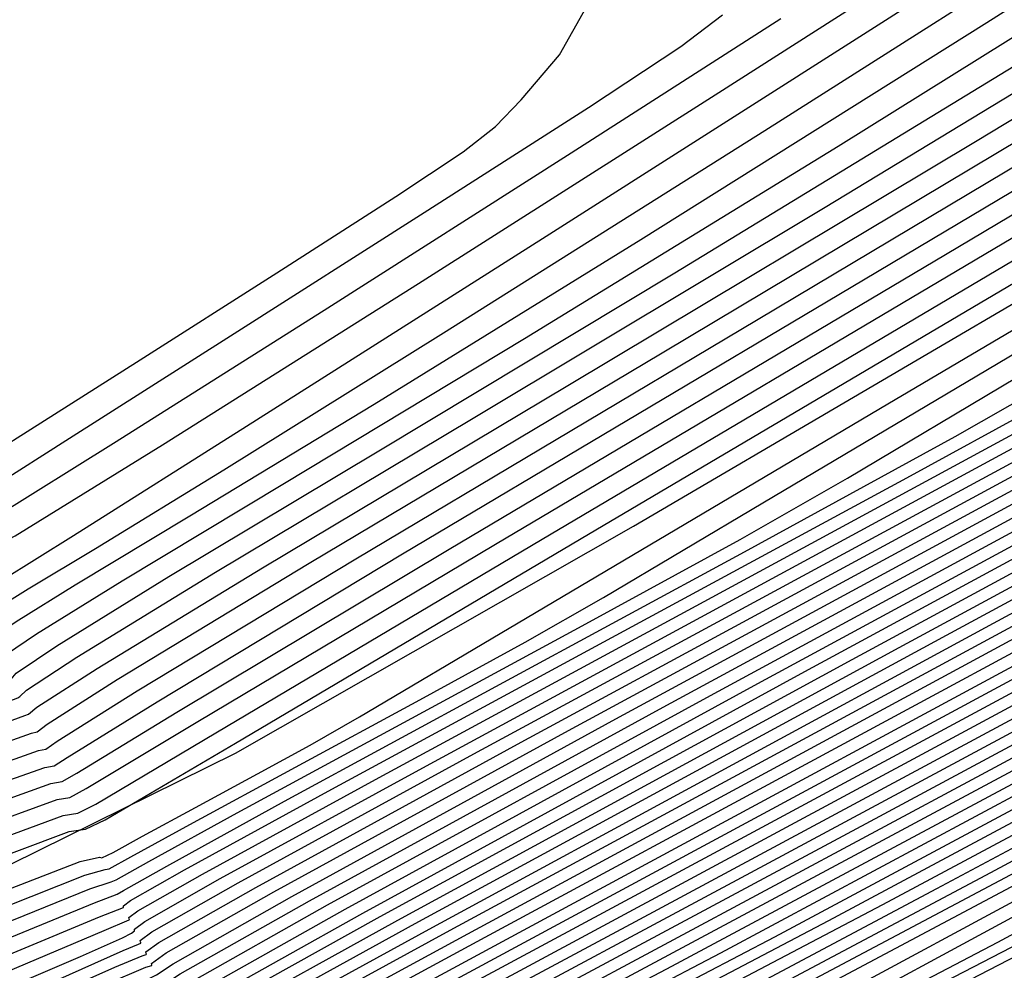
# Model space of a CAD drawing. Extents: x 3249832 to 3255657, y 13789405 to 13793316.
# Tile 374 of 656: x 3254713.89 to 3254715.95, y 13790589.91 to 13790591.9. Entities that reach past the tile are written whole.
import ezdxf

# ---------------------------------------------------------------- set-up
doc = ezdxf.new("R2010")
doc.units = 0
doc.header["$LTSCALE"] = 100
doc.header["$MEASUREMENT"] = 0
doc.linetypes.add('DASHED', pattern=[0.75, 0.5, -0.25])
for name, color, linetype in [('GRATIO_CON', 10, 'CONTINUOUS'), ('GRATIO_ICON', 7, 'CONTINUOUS'), ('PLAN', 7, 'CONTINUOUS'), ('TARGETS_EAST', 7, 'CONTINUOUS')]:
    doc.layers.add(name, color=color, linetype=linetype)

# ---------------------------------------------------------------- blocks, each defined once
blk = doc.blocks.new('Gratio_032316_contours')
at = {"layer": 'GRATIO_CON', "color": 1, "linetype": 'Continuous', "flags": 128}
for points in [[(3254701.3941, 13790583.2696), (3254705.133, 13790584.9586), (3254708.4739, 13790586.4686), (3254711.1755, 13790587.6896), (3254713.0762, 13790588.5478), (3254714.0948, 13790589.0061), (3254714.4714, 13790589.1739), (3254714.5266, 13790589.1973), (3254714.5468, 13790589.2076), (3254714.6814, 13790589.278), (3254715.0458, 13790589.4671), (3254715.6975, 13790589.8042), (3254716.4637, 13790590.201), (3254717.1138, 13790590.5398), (3254717.4752, 13790590.7325), (3254717.6058, 13790590.8078), (3254717.6215, 13790590.8238), (3254717.6802, 13790590.862), (3254718.1082, 13790591.0968), (3254719.2737, 13790591.726), (3254721.4263, 13790592.8839), (3254724.341, 13790594.4506), (3254727.6739, 13790596.2429)], [(3254701.9819, 13790583.5606), (3254705.6642, 13790585.224), (3254708.8767, 13790586.676), (3254711.4174, 13790587.8241), (3254713.1782, 13790588.6188), (3254714.1184, 13790589.0412), (3254714.4664, 13790589.1955), (3254714.5178, 13790589.2164), (3254714.5338, 13790589.224), (3254714.6383, 13790589.2785), (3254714.9206, 13790589.425), (3254715.4255, 13790589.6862), (3254716.0189, 13790589.994), (3254716.5222, 13790590.2577), (3254716.8632, 13790590.4421), (3254717.3969, 13790590.7351), (3254718.5849, 13790591.38), (3254720.754, 13790592.549), (3254723.692, 13790594.1291), (3254727.0521, 13790595.9361), (3254730.4743, 13790597.7793)], [(3254703.1573, 13790584.1426), (3254706.7266, 13790585.7549), (3254709.6823, 13790587.0907), (3254711.9011, 13790588.0931), (3254713.3821, 13790588.7607), (3254714.1657, 13790589.1113), (3254714.4565, 13790589.2385), (3254714.5002, 13790589.2548), (3254714.5079, 13790589.257), (3254714.552, 13790589.2794), (3254714.6702, 13790589.3407), (3254714.8816, 13790589.45), (3254715.13, 13790589.5789), (3254715.3407, 13790589.6893), (3254715.5204, 13790589.7863), (3254716.0028, 13790590.048), (3254717.2029, 13790590.6954), (3254719.4081, 13790591.8815), (3254722.394, 13790593.4864), (3254725.8084, 13790595.3225), (3254729.286, 13790597.1955)], [(3254692.4447, 13790579.4765), (3254693.9195, 13790580.094), (3254694.8219, 13790580.4629), (3254695.7079, 13790580.8348), (3254697.3278, 13790581.5479), (3254700.1787, 13790582.826), (3254703.745, 13790584.4337), (3254707.2578, 13790586.0204), (3254710.0852, 13790587.2981), (3254712.143, 13790588.2276), (3254713.4841, 13790588.8317), (3254714.1913, 13790589.1474), (3254714.4667, 13790589.2679), (3254714.5427, 13790589.3004), (3254714.6089, 13790589.3323), (3254714.6855, 13790589.3712), (3254714.7499, 13790589.4049), (3254714.849, 13790589.4584), (3254715.3057, 13790589.7045), (3254716.5119, 13790590.3531), (3254718.7351, 13790591.5477), (3254721.7449, 13790593.1651), (3254725.1866, 13790595.0157), (3254728.6918, 13790596.9035)], [(3254691.1409, 13790578.9669), (3254692.98, 13790579.7421), (3254694.4663, 13790580.3647), (3254695.3756, 13790580.7371), (3254696.2682, 13790581.1125), (3254697.9006, 13790581.8318), (3254700.7694, 13790583.1183), (3254704.3327, 13790584.7247), (3254707.789, 13790586.2859), (3254710.488, 13790587.5055), (3254712.3848, 13790588.3621), (3254713.5859, 13790588.9028), (3254714.274, 13790589.215), (3254714.9379, 13790589.5467), (3254716.1424, 13790590.1862), (3254718.3035, 13790591.3443), (3254721.242, 13790592.9223), (3254724.6294, 13790594.7436), (3254728.1169, 13790596.6219)], [(3254691.6619, 13790579.2263), (3254693.5153, 13790580.0077), (3254695.013, 13790580.6355), (3254695.9292, 13790581.0113), (3254696.8285, 13790581.3903), (3254698.4734, 13790582.1157), (3254701.3601, 13790583.4106), (3254704.9205, 13790585.0157), (3254708.3202, 13790586.5513), (3254710.8908, 13790587.7129), (3254712.6266, 13790588.4968), (3254713.6875, 13790588.9742), (3254714.2931, 13790589.2489), (3254714.9014, 13790589.5534), (3254716.0298, 13790590.1526), (3254718.063, 13790591.2422), (3254720.854, 13790592.741), (3254724.1231, 13790594.4989), (3254727.5569, 13790596.3484)], [(3254690.8905, 13790578.9855), (3254692.7039, 13790579.7452), (3254694.5859, 13790580.5388), (3254696.1065, 13790581.177), (3254697.0364, 13790581.5597), (3254697.9491, 13790581.9458), (3254699.6191, 13790582.6835), (3254702.5415, 13790583.9951), (3254706.0959, 13790585.5977), (3254709.3826, 13790587.0822), (3254711.6964, 13790588.1277), (3254713.1101, 13790588.766), (3254713.8907, 13790589.1169), (3254714.3312, 13790589.3167), (3254714.8283, 13790589.5669), (3254715.8046, 13790590.0856), (3254717.5818, 13790591.0379), (3254720.078, 13790592.3785), (3254723.1105, 13790594.0093), (3254726.4371, 13790595.8013), (3254729.5778, 13790597.5011)], [(3254691.3976, 13790579.2391), (3254693.2248, 13790580.0046), (3254695.1212, 13790580.8044), (3254696.6533, 13790581.4477), (3254697.6063, 13790581.8413), (3254698.6396, 13790582.2824), (3254700.6311, 13790583.1661), (3254704.1084, 13790584.7287), (3254708.1971, 13790586.5724), (3254711.6727, 13790588.1403), (3254713.6629, 13790589.0401), (3254714.7058, 13790589.5349), (3254715.692, 13790590.0521), (3254717.3412, 13790590.9358), (3254719.69, 13790592.1973), (3254722.6041, 13790593.7646), (3254725.8771, 13790595.5277), (3254729.0129, 13790597.2246)], [(3254691.9048, 13790579.4927), (3254693.7458, 13790580.264), (3254695.6565, 13790581.07), (3254697.2001, 13790581.7185), (3254698.1558, 13790582.1136), (3254699.1668, 13790582.5452), (3254701.0922, 13790583.3994), (3254704.4507, 13790584.9087), (3254708.3999, 13790586.6893), (3254711.7567, 13790588.2038), (3254713.6768, 13790589.0716), (3254714.6686, 13790589.5413), (3254715.5794, 13790590.0186), (3254717.1006, 13790590.8337), (3254719.302, 13790592.016), (3254722.0978, 13790593.5198), (3254725.3172, 13790595.2542), (3254728.4479, 13790596.9482)], [(3254692.4119, 13790579.7463), (3254694.2668, 13790580.5234), (3254696.1918, 13790581.3356), (3254697.7468, 13790581.9892), (3254698.7053, 13790582.3859), (3254699.694, 13790582.8079), (3254701.5532, 13790583.6328), (3254704.7931, 13790585.0887), (3254708.6026, 13790586.8063), (3254711.8408, 13790588.2672), (3254713.6906, 13790589.1031), (3254714.6315, 13790589.5478), (3254715.4668, 13790589.985), (3254716.86, 13790590.7315), (3254718.914, 13790591.8348), (3254721.5915, 13790593.2751), (3254724.7573, 13790594.9806), (3254727.883, 13790596.6718)], [(3254691.9747, 13790579.6588), (3254693.4262, 13790580.2535), (3254695.3087, 13790581.0423), (3254697.2624, 13790581.8668), (3254698.8404, 13790582.5307), (3254699.8043, 13790582.9306), (3254700.7484, 13790583.3335), (3254702.4753, 13790584.0996), (3254705.4777, 13790585.4486), (3254709.008, 13790587.0402), (3254712.0088, 13790588.394), (3254713.7183, 13790589.1662), (3254714.5571, 13790589.5607), (3254715.2416, 13790589.918), (3254716.3788, 13790590.5273), (3254718.1379, 13790591.4723), (3254720.5789, 13790592.7855), (3254723.6374, 13790594.4335), (3254726.7531, 13790596.119), (3254729.2417, 13790597.4788)], [(3254702.9364, 13790584.333), (3254705.8199, 13790585.6287), (3254709.2102, 13790587.1576), (3254712.0914, 13790588.4587), (3254713.7014, 13790589.1857), (3254714.2947, 13790589.4534), (3254714.3796, 13790589.4915), (3254714.3797, 13790589.4914), (3254714.3801, 13790589.4912), (3254714.3811, 13790589.4904), (3254714.4103, 13790589.5037), (3254714.6048, 13790589.6053), (3254715.1291, 13790589.8844), (3254716.1382, 13790590.4251), (3254717.7499, 13790591.291), (3254720.0725, 13790592.5408), (3254723.0775, 13790594.16), (3254726.1882, 13790595.8426), (3254728.6914, 13790597.2097)], [(3254703.3974, 13790584.5664), (3254706.1622, 13790585.8087), (3254709.4129, 13790587.2746), (3254712.1754, 13790588.5219), (3254713.7193, 13790589.2188), (3254714.2884, 13790589.4752), (3254714.3699, 13790589.5115), (3254714.3701, 13790589.5115), (3254714.3705, 13790589.5114), (3254714.3713, 13790589.5109), (3254714.3965, 13790589.5224), (3254714.5643, 13790589.6101), (3254715.0166, 13790589.8508), (3254715.8977, 13790590.323), (3254717.3619, 13790591.1098), (3254719.5662, 13790592.296), (3254722.5175, 13790593.8864), (3254725.6233, 13790595.5662), (3254728.141, 13790596.9406)], [(3254703.8584, 13790584.7998), (3254706.5044, 13790585.9887), (3254709.6155, 13790587.3916), (3254712.2595, 13790588.5852), (3254713.7372, 13790589.2519), (3254714.282, 13790589.497), (3254714.3602, 13790589.5316), (3254714.3605, 13790589.5315), (3254714.3608, 13790589.5316), (3254714.3615, 13790589.5313), (3254714.3827, 13790589.5411), (3254714.5238, 13790589.6148), (3254714.9041, 13790589.8173), (3254715.6571, 13790590.2208), (3254716.9739, 13790590.9285), (3254719.0599, 13790592.0513), (3254721.9576, 13790593.6129), (3254725.0584, 13790595.2898), (3254727.5907, 13790596.6714)], [(3254703.3843, 13790584.6475), (3254704.7805, 13790585.2666), (3254707.189, 13790586.3488), (3254710.0209, 13790587.6257), (3254712.4277, 13790588.7118), (3254713.773, 13790589.3181), (3254714.2693, 13790589.5406), (3254714.3408, 13790589.5717), (3254714.3412, 13790589.5717), (3254714.3415, 13790589.572), (3254714.342, 13790589.5722), (3254714.3552, 13790589.5785), (3254714.4428, 13790589.6244), (3254714.679, 13790589.7501), (3254715.176, 13790590.0165), (3254716.1979, 13790590.566), (3254718.0473, 13790591.5617), (3254720.8377, 13790593.0658), (3254723.9285, 13790594.7369), (3254726.4901, 13790596.1332), (3254727.9069, 13790596.9257)], [(3254703.9115, 13790584.9103), (3254705.2415, 13790585.5), (3254707.5312, 13790586.5288), (3254710.2235, 13790587.7427), (3254712.5117, 13790588.7751), (3254713.791, 13790589.3512), (3254714.2629, 13790589.5624), (3254714.331, 13790589.5918), (3254714.3316, 13790589.5917), (3254714.3319, 13790589.5922), (3254714.3322, 13790589.5926), (3254714.3414, 13790589.5972), (3254714.4023, 13790589.6291), (3254714.5665, 13790589.7165), (3254714.9354, 13790589.9143), (3254715.8099, 13790590.3848), (3254717.5409, 13790591.317), (3254720.2778, 13790592.7922), (3254723.3636, 13790594.4605), (3254725.9398, 13790595.8641), (3254727.3671, 13790596.6612)], [(3254703.6506, 13790584.8368), (3254704.4387, 13790585.173), (3254705.7025, 13790585.7334), (3254707.8735, 13790586.7089), (3254710.4262, 13790587.8597), (3254712.5958, 13790588.8384), (3254713.8089, 13790589.3843), (3254714.2566, 13790589.5842), (3254714.3213, 13790589.6119), (3254714.3219, 13790589.6118), (3254714.3222, 13790589.6124), (3254714.3225, 13790589.613), (3254714.3276, 13790589.6158), (3254714.3618, 13790589.6339), (3254714.454, 13790589.683), (3254714.6948, 13790589.8122), (3254715.4219, 13790590.2035), (3254717.0346, 13790591.0722), (3254719.7179, 13790592.5187), (3254722.7986, 13790594.1841), (3254725.3894, 13790595.5949), (3254726.8274, 13790596.3967), (3254727.3477, 13790596.711)], [(3254703.2145, 13790584.6968), (3254704.2001, 13790585.1092), (3254704.9659, 13790585.4358), (3254706.1635, 13790585.9668), (3254708.2158, 13790586.8889), (3254710.6288, 13790587.9767), (3254712.6799, 13790588.9017), (3254713.8268, 13790589.4174), (3254714.2502, 13790589.6061), (3254714.3116, 13790589.6319), (3254714.3901, 13790589.6738), (3254714.9351, 13790589.968), (3254716.4138, 13790590.7656), (3254719.0593, 13790592.1922), (3254722.1701, 13790593.8737), (3254724.8105, 13790595.3105), (3254726.2791, 13790596.1276), (3254726.8112, 13790596.4469), (3254726.876, 13790596.5145), (3254726.9003, 13790596.5567), (3254727.1414, 13790596.72)], [(3254711.0342, 13790588.2107), (3254712.848, 13790589.0282), (3254713.8626, 13790589.4836), (3254714.2375, 13790589.6496), (3254714.2922, 13790589.6718), (3254714.293, 13790589.6713), (3254714.2932, 13790589.672), (3254714.293, 13790589.6734), (3254714.3639, 13790589.7134), (3254714.8627, 13790589.9839), (3254716.2175, 13790590.7153), (3254718.6422, 13790592.0233), (3254721.4936, 13790593.5648), (3254723.9139, 13790594.8821), (3254725.2601, 13790595.6311), (3254725.7478, 13790595.9238), (3254725.8071, 13790595.9858), (3254725.8329, 13790596.0265), (3254726.0783, 13790596.1906), (3254726.7608, 13790596.6063), (3254728.0035, 13790597.3473)], [(3254711.2368, 13790588.3277), (3254712.9321, 13790589.0915), (3254713.8805, 13790589.5167), (3254714.2311, 13790589.6714), (3254714.2825, 13790589.6917), (3254714.2833, 13790589.691), (3254714.2835, 13790589.6916), (3254714.2832, 13790589.6932), (3254714.3505, 13790589.7321), (3254714.8263, 13790589.9911), (3254716.1192, 13790590.69), (3254718.4336, 13790591.9389), (3254721.1552, 13790593.4105), (3254723.4655, 13790594.6679), (3254724.7505, 13790595.3829), (3254725.216, 13790595.6623), (3254725.2727, 13790595.7215), (3254725.2992, 13790595.7614), (3254725.5467, 13790595.9259), (3254726.2342, 13790596.344), (3254727.4856, 13790597.0898)], [(3254711.4395, 13790588.4447), (3254713.0162, 13790589.1548), (3254713.8984, 13790589.5498), (3254714.2247, 13790589.6931), (3254714.2727, 13790589.7115), (3254714.2736, 13790589.7106), (3254714.2738, 13790589.7113), (3254714.2733, 13790589.7131), (3254714.3371, 13790589.7508), (3254714.7899, 13790589.9983), (3254716.0209, 13790590.6647), (3254718.2249, 13790591.8545), (3254720.8169, 13790593.2562), (3254723.0171, 13790594.4537), (3254724.241, 13790595.1347), (3254724.6843, 13790595.4008), (3254724.7383, 13790595.4571), (3254724.7655, 13790595.4964), (3254725.0151, 13790595.6612), (3254725.7076, 13790596.0816), (3254726.9676, 13790596.8322), (3254728.5365, 13790597.765)], [(3254711.6421, 13790588.5617), (3254713.1003, 13790589.2181), (3254713.9163, 13790589.583), (3254714.2181, 13790589.7156), (3254714.262, 13790589.7338), (3254714.3233, 13790589.7689), (3254714.7534, 13790590.0048), (3254715.9226, 13790590.6389), (3254718.0162, 13790591.77), (3254720.4786, 13790593.1018), (3254722.5688, 13790594.2395), (3254723.7314, 13790594.8864), (3254724.1526, 13790595.1392), (3254724.2039, 13790595.1927), (3254724.2319, 13790595.2313), (3254724.4835, 13790595.3964), (3254725.181, 13790595.8192), (3254726.4497, 13790596.5747), (3254728.0292, 13790597.5137)], [(3254710.6116, 13790588.1491), (3254712.0475, 13790588.7957), (3254713.2684, 13790589.3447), (3254713.952, 13790589.6492), (3254714.2052, 13790589.7594), (3254714.2421, 13790589.7746), (3254714.2965, 13790589.807), (3254714.6806, 13790590.0196), (3254715.7261, 13790590.5884), (3254717.5989, 13790591.6012), (3254719.8019, 13790592.7932), (3254721.6721, 13790593.8111), (3254722.7123, 13790594.39), (3254723.0892, 13790594.6161), (3254723.135, 13790594.664), (3254723.1645, 13790594.7011), (3254723.4204, 13790594.867), (3254724.1278, 13790595.2945), (3254725.4139, 13790596.0596), (3254727.0147, 13790597.011), (3254728.5684, 13790597.9409)], [(3254710.9539, 13790588.3291), (3254712.2501, 13790588.9128), (3254713.3525, 13790589.408), (3254713.9699, 13790589.6823), (3254714.1988, 13790589.7813), (3254714.2321, 13790589.795), (3254714.2831, 13790589.826), (3254714.6442, 13790590.027), (3254715.6278, 13790590.5632), (3254717.3902, 13790591.5169), (3254719.4636, 13790592.6388), (3254721.2237, 13790593.597), (3254722.2028, 13790594.1417), (3254722.5575, 13790594.3546), (3254722.6006, 13790594.3997), (3254722.6308, 13790594.436), (3254722.8888, 13790594.6023), (3254723.6012, 13790595.0322), (3254724.896, 13790595.8021), (3254726.5075, 13790596.7597), (3254728.0715, 13790597.6957)], [(3254711.2961, 13790588.5092), (3254712.4528, 13790589.0298), (3254713.4366, 13790589.4712), (3254713.9878, 13790589.7154), (3254714.1923, 13790589.8032), (3254714.2222, 13790589.8154), (3254714.2697, 13790589.8451), (3254714.6078, 13790590.0344), (3254715.5295, 13790590.5379), (3254717.1816, 13790591.4325), (3254719.1252, 13790592.4845), (3254720.7754, 13790593.3828), (3254721.6932, 13790593.8935), (3254722.0257, 13790594.0931), (3254722.0662, 13790594.1353), (3254722.0971, 13790594.1709), (3254722.3572, 13790594.3376), (3254723.0746, 13790594.7698), (3254724.3781, 13790595.5445), (3254726.0003, 13790596.5084), (3254727.5746, 13790597.4506)], [(3254711.6384, 13790588.6892), (3254712.6554, 13790589.1468), (3254713.5205, 13790589.5348), (3254714.0054, 13790589.749), (3254714.1854, 13790589.826), (3254714.2117, 13790589.8368), (3254714.2558, 13790589.865), (3254714.5711, 13790590.0423), (3254715.4311, 13790590.5129), (3254716.9729, 13790591.3482), (3254718.7869, 13790592.3302), (3254720.327, 13790593.1686), (3254721.1837, 13790593.6453), (3254721.494, 13790593.8315), (3254721.5318, 13790593.871), (3254721.5634, 13790593.9058), (3254721.8256, 13790594.0729), (3254722.548, 13790594.5074), (3254723.8602, 13790595.287), (3254725.493, 13790596.2571), (3254727.0777, 13790597.2054), (3254728.3144, 13790597.9592)], [(3254711.6958, 13790588.7676), (3254712.3229, 13790589.0493), (3254713.0605, 13790589.3812), (3254713.688, 13790589.6626), (3254714.0396, 13790589.818), (3254714.1701, 13790589.874), (3254714.189, 13790589.8825), (3254714.2266, 13790589.9073), (3254714.4967, 13790590.0599), (3254715.2338, 13790590.4636), (3254716.5553, 13790591.1798), (3254718.1102, 13790592.0216), (3254719.4303, 13790592.7402), (3254720.1646, 13790593.1488), (3254720.4306, 13790593.3085), (3254720.463, 13790593.3423), (3254720.496, 13790593.3757), (3254720.7625, 13790593.5434), (3254721.4948, 13790593.9827), (3254722.8243, 13790594.7719), (3254724.4785, 13790595.7544), (3254726.0838, 13790596.715), (3254727.3367, 13790597.4786)], [(3254711.8193, 13790588.8521), (3254712.1568, 13790589.001), (3254712.6652, 13790589.2294), (3254713.2631, 13790589.4984), (3254713.7717, 13790589.7265), (3254714.0568, 13790589.8525), (3254714.1625, 13790589.8981), (3254714.1776, 13790589.9054), (3254714.212, 13790589.9285), (3254714.4595, 13790590.0687), (3254715.1352, 13790590.439), (3254716.3465, 13790591.0956), (3254717.7718, 13790591.8673), (3254718.9819, 13790592.526), (3254719.655, 13790592.9006), (3254719.8989, 13790593.0469), (3254719.9286, 13790593.0779), (3254719.9623, 13790593.1106), (3254720.2309, 13790593.2787), (3254720.9682, 13790593.7204), (3254722.3064, 13790594.5144)], [(3254710.8692, 13790588.4873), (3254711.8929, 13790588.9217), (3254712.3465, 13790589.1149), (3254712.6178, 13790589.2344), (3254713.0074, 13790589.4094), (3254713.4656, 13790589.6156), (3254713.8554, 13790589.7904), (3254714.0739, 13790589.8869), (3254714.1552, 13790589.9211), (3254714.1677, 13790589.925), (3254714.1681, 13790589.9249), (3254714.1679, 13790589.9263), (3254714.1668, 13790589.9293), (3254714.1974, 13790589.9514), (3254714.4222, 13790590.0788), (3254715.0365, 13790590.415), (3254716.1378, 13790591.0116), (3254717.4335, 13790591.713), (3254718.5336, 13790592.3118)], [(3254711.416, 13790588.758), (3254712.4424, 13790589.194), (3254712.8737, 13790589.3777), (3254713.0789, 13790589.4678), (3254713.3497, 13790589.5895), (3254713.6682, 13790589.7328), (3254713.9391, 13790589.8543), (3254714.091, 13790589.9214), (3254714.1475, 13790589.9453), (3254714.1562, 13790589.9482), (3254714.1564, 13790589.9485), (3254714.1561, 13790589.9502), (3254714.1552, 13790589.9532), (3254714.1827, 13790589.9732), (3254714.385, 13790590.0879), (3254714.9378, 13790590.3905), (3254715.929, 13790590.9274), (3254717.0951, 13790591.5587), (3254718.0852, 13790592.0977)], [(3254710.6526, 13790588.5097), (3254712.5361, 13790589.311), (3254713.6003, 13790589.7646), (3254714.0192, 13790589.944), (3254714.1067, 13790589.9827), (3254714.1252, 13790589.9923), (3254714.1317, 13790589.9975), (3254714.1318, 13790590.0009), (3254714.1532, 13790590.0168), (3254714.3106, 13790590.1061), (3254714.7405, 13790590.3415), (3254715.5114, 13790590.7592), (3254716.418, 13790591.2508), (3254717.1871, 13790591.6716), (3254717.6537, 13790591.9363), (3254718.0869, 13790592.1972), (3254718.864, 13790592.6662), (3254720.2354, 13790593.4828), (3254721.9424, 13790594.4976), (3254723.5992, 13790595.4892)], [(3254710.9237, 13790588.6627), (3254712.714, 13790589.4234), (3254713.7035, 13790589.8436), (3254714.0684, 13790589.9979), (3254714.1209, 13790590.0199), (3254714.1211, 13790590.0207), (3254714.1208, 13790590.0224), (3254714.1202, 13790590.025), (3254714.1385, 13790590.0387), (3254714.2733, 13790590.1153), (3254714.6419, 13790590.317), (3254715.3026, 13790590.675), (3254716.0797, 13790591.0964), (3254716.739, 13790591.4571), (3254717.1449, 13790591.6875), (3254717.5578, 13790591.9357), (3254718.3371, 13790592.4045), (3254719.7174, 13790593.2255), (3254721.4352, 13790594.2463), (3254723.1023, 13790595.244)], [(3254711.103, 13790588.7763), (3254712.7854, 13790589.4902), (3254713.715, 13790589.8834), (3254714.0585, 13790590.0267), (3254714.1085, 13790590.046), (3254714.1091, 13790590.0459), (3254714.109, 13790590.0471), (3254714.1085, 13790590.0492), (3254714.1237, 13790590.0606), (3254714.2361, 13790590.1244), (3254714.5432, 13790590.2925), (3254715.0938, 13790590.5908), (3254715.7415, 13790590.942), (3254716.2908, 13790591.2425), (3254716.636, 13790591.4386), (3254717.0288, 13790591.6743), (3254717.8102, 13790592.1428), (3254719.1994, 13790592.9681), (3254720.9279, 13790593.995), (3254722.6053, 13790594.9989)], [(3254711.2823, 13790588.8899), (3254712.8569, 13790589.557), (3254713.7265, 13790589.9232), (3254714.0483, 13790590.0559), (3254714.0955, 13790590.0734), (3254714.1087, 13790590.081), (3254714.199, 13790590.1322), (3254714.4446, 13790590.2673), (3254714.8851, 13790590.5065), (3254715.4032, 13790590.7876), (3254715.8426, 13790591.028), (3254716.1271, 13790591.1898), (3254716.4997, 13790591.4128), (3254717.2833, 13790591.8811), (3254718.6814, 13790592.7108), (3254720.4207, 13790593.7437), (3254722.1084, 13790594.7537)], [(3254711.641, 13790589.117), (3254712.9997, 13790589.6906), (3254713.7496, 13790590.0027), (3254714.0285, 13790590.1133), (3254714.0709, 13790590.125), (3254714.0788, 13790590.1265), (3254714.1244, 13790590.1512), (3254714.2473, 13790590.2187), (3254714.4675, 13790590.3382), (3254714.7266, 13790590.4788), (3254714.9463, 13790590.599), (3254715.1094, 13790590.6922), (3254715.4416, 13790590.8898), (3254716.2294, 13790591.3578), (3254717.6454, 13790592.1961), (3254719.4062, 13790593.2412), (3254721.1146, 13790594.2634), (3254722.448, 13790595.0757)], [(3254711.8204, 13790589.2306), (3254713.0711, 13790589.7574), (3254713.7611, 13790590.0425), (3254714.0185, 13790590.142), (3254714.0586, 13790590.1507), (3254714.0638, 13790590.1492), (3254714.0871, 13790590.1607), (3254714.1487, 13790590.1943), (3254714.2588, 13790590.2541), (3254714.3883, 13790590.3244), (3254714.4982, 13790590.3845), (3254714.6006, 13790590.4434), (3254714.9126, 13790590.6283), (3254715.7025, 13790591.0961), (3254717.1273, 13790591.9387), (3254718.8989, 13790592.9899), (3254720.6176, 13790594.0182), (3254721.9591, 13790594.8354)], [(3254710.5346, 13790588.7282), (3254711.9997, 13790589.3442), (3254713.1425, 13790589.8242), (3254713.8143, 13790590.1068), (3254714.3421, 13790590.3675), (3254715.1718, 13790590.8409), (3254716.6082, 13790591.6833), (3254718.3915, 13790592.7388), (3254720.1207, 13790593.773), (3254721.4703, 13790594.5951), (3254722.4167, 13790595.1871)], [(3254710.8404, 13790588.896), (3254712.1788, 13790589.4581), (3254713.2132, 13790589.8922), (3254713.7825, 13790590.1247), (3254713.9958, 13790590.2042), (3254714.0299, 13790590.2095), (3254714.0707, 13790590.2289), (3254714.3424, 13790590.3887), (3254715.0785, 13790590.8241), (3254716.4126, 13790591.613), (3254718.0783, 13790592.6016), (3254719.7096, 13790593.5785), (3254721.0068, 13790594.3698), (3254721.9367, 13790594.952), (3254722.5325, 13790595.3394)], [(3254711.4522, 13790589.2317), (3254712.5371, 13790589.686), (3254713.3546, 13790590.0281), (3254713.8023, 13790590.2097), (3254713.9703, 13790590.2712), (3254713.9971, 13790590.2754), (3254714.031, 13790590.2938), (3254714.2606, 13790590.4318), (3254714.8845, 13790590.8036), (3254716.019, 13790591.4762), (3254717.4516, 13790592.3277), (3254718.8873, 13790593.1895), (3254720.0799, 13790593.9192), (3254720.9768, 13790594.4819), (3254721.5738, 13790594.8692), (3254721.8868, 13790595.0863), (3254722.012, 13790595.1929)], [(3254711.758, 13790589.3996), (3254712.7162, 13790589.8), (3254713.4253, 13790590.0961), (3254713.8122, 13790590.2521), (3254713.9576, 13790590.3047), (3254713.9807, 13790590.3084), (3254714.0112, 13790590.3262), (3254714.2197, 13790590.4534), (3254714.7875, 13790590.7934), (3254715.8222, 13790591.4077), (3254717.1382, 13790592.1908)], [(3254711.0745, 13790589.1621), (3254712.0639, 13790589.5674), (3254712.8953, 13790589.9139), (3254713.496, 13790590.1641), (3254713.8221, 13790590.2946), (3254713.9448, 13790590.3381), (3254713.9643, 13790590.3414), (3254713.9913, 13790590.3586), (3254714.1788, 13790590.4749), (3254714.6905, 13790590.7831), (3254715.6255, 13790591.3393), (3254716.8249, 13790592.0539)], [(3254711.4864, 13790589.3752), (3254712.3698, 13790589.7353), (3254713.0744, 13790590.028), (3254713.5665, 13790590.2324), (3254713.8316, 13790590.338), (3254713.9314, 13790590.373), (3254713.9472, 13790590.3759), (3254713.9708, 13790590.3924), (3254714.1374, 13790590.4974), (3254714.5932, 13790590.7732), (3254715.4286, 13790591.271), (3254716.5115, 13790591.9169)], [(3254711.4188, 13790589.4504), (3254712.3103, 13790589.8013), (3254712.9815, 13790590.0711), (3254713.4324, 13790590.2564), (3254713.707, 13790590.3702), (3254713.8493, 13790590.4269), (3254713.9028, 13790590.4463), (3254713.9108, 13790590.4491), (3254713.9279, 13790590.4635), (3254714.0536, 13790590.5446), (3254714.3983, 13790590.7545), (3254715.0348, 13790591.1347), (3254715.8847, 13790591.6431), (3254716.8318, 13790592.2169)], [(3254710.9686, 13790589.3318), (3254711.8871, 13790589.6876), (3254712.7222, 13790590.0144), (3254713.2873, 13790590.239), (3254713.6114, 13790590.3706), (3254713.7773, 13790590.4391), (3254713.8582, 13790590.4714), (3254713.8885, 13790590.4829), (3254713.8926, 13790590.4857), (3254713.9065, 13790590.499), (3254714.0116, 13790590.5682), (3254714.3008, 13790590.7452), (3254714.8379, 13790591.0666), (3254715.5714, 13790591.5062), (3254716.4206, 13790592.0224)], [(3254711.4543, 13790589.5764), (3254712.3553, 13790589.9248), (3254713.1341, 13790590.2275), (3254713.5931, 13790590.4068), (3254713.7904, 13790590.4848), (3254713.8475, 13790590.508), (3254713.8671, 13790590.5159), (3254713.8742, 13790590.5195), (3254713.8744, 13790590.5223), (3254713.8851, 13790590.5346), (3254713.9697, 13790590.5917), (3254714.2033, 13790590.7359), (3254714.641, 13790590.9985), (3254715.258, 13790591.3693), (3254716.0095, 13790591.8278), (3254716.8358, 13790592.3422)], [(3254711.8077, 13790589.7697), (3254712.6185, 13790590.0829), (3254713.3074, 13790590.3496), (3254713.6927, 13790590.4985), (3254713.8347, 13790590.5537), (3254713.8545, 13790590.5634), (3254713.8628, 13790590.5729), (3254713.9274, 13790590.6168), (3254714.1057, 13790590.7271), (3254714.4441, 13790590.9305), (3254714.9446, 13790591.2325), (3254715.5984, 13790591.6333), (3254716.3724, 13790592.1169)], [(3254711.6255, 13790589.8245), (3254711.9117, 13790589.9265), (3254712.3898, 13790590.1086), (3254712.9516, 13790590.3247), (3254713.4294, 13790590.5083), (3254713.6976, 13790590.6095), (3254713.7978, 13790590.6454), (3254713.8133, 13790590.6495), (3254713.8173, 13790590.652), (3254713.8423, 13790590.6684), (3254713.9102, 13790590.7103), (3254714.0501, 13790590.7948), (3254714.3178, 13790590.9587), (3254714.7762, 13790591.2443), (3254715.4455, 13790591.6664), (3254716.1772, 13790592.1313)], [(3254711.5395, 13790589.9394), (3254711.8824, 13790590.0064), (3254712.0826, 13790590.0561), (3254712.3091, 13790590.1362), (3254712.681, 13790590.2778), (3254713.1181, 13790590.4456), (3254713.4904, 13790590.5877), (3254713.7001, 13790590.6651), (3254713.7793, 13790590.6912), (3254713.7926, 13790590.6926), (3254713.7946, 13790590.6916), (3254713.7997, 13790590.6942), (3254713.8125, 13790590.7019), (3254713.8531, 13790590.7269), (3254714.0044, 13790590.8219), (3254714.365, 13790591.0498), (3254714.9821, 13790591.4411), (3254715.6972, 13790591.8962), (3254716.3008, 13790592.283)], [(3254711.4254, 13790590.0598), (3254712.0202, 13790590.1778), (3254712.3612, 13790590.245), (3254712.5396, 13790590.2876), (3254712.7065, 13790590.3458), (3254712.9722, 13790590.447), (3254713.2844, 13790590.5668), (3254713.5505, 13790590.6681), (3254713.7162, 13790590.733), (3254713.8827, 13790590.8209), (3254714.19, 13790591.0104), (3254714.7235, 13790591.3473), (3254715.3498, 13790591.7454), (3254715.8812, 13790592.0857)], [(3254711.1998, 13790590.157), (3254711.9032, 13790590.2968), (3254712.5009, 13790590.4161), (3254712.8401, 13790590.4836), (3254712.9967, 13790590.5191), (3254713.1039, 13790590.5555), (3254713.2633, 13790590.6162), (3254713.4507, 13790590.6881), (3254713.6103, 13790590.7489), (3254713.7132, 13790590.79), (3254713.8375, 13790590.8583), (3254714.0882, 13790591.0142), (3254714.5269, 13790591.2918), (3254715.0422, 13790591.6196), (3254715.4793, 13790591.8998)], [(3254711.4975, 13790590.5006), (3254712.0453, 13790590.6077), (3254712.6893, 13790590.7346), (3254713.2378, 13790590.8403), (3254713.547, 13790590.8942), (3254713.6642, 13790590.9079), (3254713.6845, 13790590.9038), (3254713.6946, 13790590.9048), (3254713.7473, 13790590.9365), (3254713.8869, 13790591.0251), (3254714.1358, 13790591.1834), (3254714.4282, 13790591.3696), (3254714.6763, 13790591.5286), (3254714.8168, 13790591.6214), (3254714.8842, 13790591.6743), (3254714.9376, 13790591.7302), (3254715.018, 13790591.8242), (3254715.0949, 13790591.9617)]]:
    blk.add_lwpolyline(points, dxfattribs=at)
at = {"layer": 'GRATIO_ICON', "color": 7, "linetype": 'Continuous', "flags": 128}
for points in [[(3254702.5696, 13790583.8516), (3254706.1954, 13790585.4895), (3254709.2795, 13790586.8833), (3254711.6592, 13790587.9586), (3254713.2802, 13790588.6897), (3254714.1421, 13790589.0763), (3254714.4615, 13790589.217), (3254714.509, 13790589.2356), (3254714.5209, 13790589.2405), (3254714.5951, 13790589.2789), (3254714.7954, 13790589.3828), (3254715.1536, 13790589.5681), (3254715.5745, 13790589.7864), (3254715.9314, 13790589.9735), (3254716.1918, 13790590.1142), (3254716.6999, 13790590.3915), (3254717.8939, 13790591.0377), (3254720.081, 13790592.2152), (3254723.043, 13790593.8078), (3254726.4303, 13790595.6293), (3254729.8802, 13790597.4874)], [(3254692.1829, 13790579.4857), (3254694.0506, 13790580.2733), (3254695.5598, 13790580.9062), (3254696.4828, 13790581.2855), (3254697.3888, 13790581.668), (3254699.0462, 13790582.3996), (3254701.9508, 13790583.7029), (3254705.5082, 13790585.3067), (3254708.8514, 13790586.8168), (3254711.2936, 13790587.9203), (3254712.8683, 13790588.6314), (3254713.7891, 13790589.0455), (3254714.3121, 13790589.2828), (3254714.8648, 13790589.5602), (3254715.9172, 13790590.1191), (3254717.8224, 13790591.1401), (3254720.466, 13790592.5598), (3254723.6168, 13790594.2541), (3254726.997, 13790596.0748), (3254730.1427, 13790597.7775)], [(3254691.4782, 13790579.4096), (3254692.919, 13790579.9999), (3254694.7878, 13790580.7829), (3254696.7271, 13790581.6012), (3254698.2936, 13790582.26), (3254699.2548, 13790582.6582), (3254700.2212, 13790583.0707), (3254702.0143, 13790583.8662), (3254705.1354, 13790585.2686), (3254708.8053, 13790586.9232), (3254711.9248, 13790588.3306), (3254713.7044, 13790589.1347), (3254714.5943, 13790589.5543), (3254715.3542, 13790589.9515), (3254716.6194, 13790590.6294), (3254718.5259, 13790591.6535), (3254721.0852, 13790593.0303), (3254724.1973, 13790594.7071), (3254727.3181, 13790596.3954)], [(3254702.8571, 13790584.3847), (3254704.3194, 13790585.0332), (3254706.8467, 13790586.1688), (3254709.8182, 13790587.5087), (3254712.3436, 13790588.6485), (3254713.7551, 13790589.285), (3254714.2756, 13790589.5188), (3254714.3505, 13790589.5517), (3254714.3508, 13790589.5516), (3254714.3512, 13790589.5518), (3254714.3518, 13790589.5517), (3254714.369, 13790589.5598), (3254714.4833, 13790589.6196), (3254714.7916, 13790589.7837), (3254715.4165, 13790590.1186), (3254716.5859, 13790590.7473), (3254718.5536, 13790591.8065), (3254721.3977, 13790593.3393), (3254724.4934, 13790595.0133), (3254727.0404, 13790596.4023), (3254728.4467, 13790597.1902)], [(3254703.7613, 13790584.9675), (3254704.7496, 13790585.3815), (3254705.4931, 13790585.6986), (3254706.6245, 13790586.2002), (3254708.558, 13790587.0689), (3254710.8315, 13790588.0937), (3254712.764, 13790588.9649), (3254713.8447, 13790589.4505), (3254714.2438, 13790589.6279), (3254714.3017, 13790589.6523), (3254714.3768, 13790589.6926), (3254714.8989, 13790589.9751), (3254716.3157, 13790590.7399), (3254718.8509, 13790592.1075), (3254721.8319, 13790593.7191), (3254724.3622, 13790595.0962), (3254725.7696, 13790595.8794), (3254726.2795, 13790596.1854), (3254726.3415, 13790596.2502), (3254726.3666, 13790596.2916), (3254726.6098, 13790596.4553), (3254727.2874, 13790596.8687)], [(3254710.2694, 13790587.9691), (3254711.8448, 13790588.6787), (3254713.1843, 13790589.2814), (3254713.9341, 13790589.6161), (3254714.2116, 13790589.7375), (3254714.252, 13790589.7542), (3254714.3099, 13790589.7879), (3254714.717, 13790590.0122), (3254715.8243, 13790590.6137), (3254717.8076, 13790591.6856), (3254720.1402, 13790592.9475), (3254722.1204, 13790594.0253), (3254723.2219, 13790594.6382), (3254723.6209, 13790594.8777), (3254723.6695, 13790594.9284), (3254723.6982, 13790594.9662), (3254723.9519, 13790595.1317), (3254724.6544, 13790595.5569), (3254725.9318, 13790596.3171), (3254727.522, 13790597.2624)], [(3254711.2348, 13790588.5342), (3254711.9807, 13790588.8693), (3254712.858, 13790589.264), (3254713.6042, 13790589.5987), (3254714.0225, 13790589.7835), (3254714.1778, 13790589.85), (3254714.2003, 13790589.8597), (3254714.2412, 13790589.8861), (3254714.5339, 13790590.0511), (3254715.3324, 13790590.4882), (3254716.7641, 13790591.264), (3254718.4485, 13790592.1759), (3254719.8786, 13790592.9544), (3254720.6741, 13790593.397), (3254720.9623, 13790593.57), (3254720.9974, 13790593.6066), (3254721.0297, 13790593.6407), (3254721.294, 13790593.8081), (3254722.0214, 13790594.2451), (3254723.3422, 13790595.0294), (3254724.9858, 13790596.0058), (3254726.5807, 13790596.9602), (3254727.8256, 13790597.7189)], [(3254710.1094, 13790588.2409), (3254711.9627, 13790589.0288), (3254712.9919, 13790589.4663), (3254713.4009, 13790589.6405), (3254713.5399, 13790589.7012), (3254713.6919, 13790589.7695), (3254713.8707, 13790589.85), (3254714.0228, 13790589.9182), (3254714.1081, 13790589.9559), (3254714.1398, 13790589.9694), (3254714.1446, 13790589.9714), (3254714.1447, 13790589.9722), (3254714.1444, 13790589.9741), (3254714.1435, 13790589.9771), (3254714.1679, 13790589.995), (3254714.3478, 13790590.097), (3254714.8392, 13790590.366), (3254715.7202, 13790590.8432), (3254716.7568, 13790591.4044), (3254717.6369, 13790591.8835), (3254718.1264, 13790592.1559)], [(3254711.4617, 13790589.0034), (3254712.9283, 13790589.6238), (3254713.7381, 13790589.9629), (3254714.0384, 13790590.0846), (3254714.0832, 13790590.0992), (3254714.0938, 13790590.1038), (3254714.1617, 13790590.1417), (3254714.346, 13790590.243), (3254714.6763, 13790590.4224), (3254715.0649, 13790590.6332), (3254715.3945, 13790590.8135), (3254715.6183, 13790590.941), (3254715.9707, 13790591.1513), (3254716.7563, 13790591.6195), (3254718.1634, 13790592.4534), (3254719.9134, 13790593.4924), (3254721.6115, 13790594.5085), (3254722.9369, 13790595.3159)], [(3254711.1463, 13790589.0639), (3254712.3579, 13790589.5721), (3254713.2839, 13790589.9601), (3254713.7924, 13790590.1672), (3254713.9831, 13790590.2377), (3254714.0135, 13790590.2425), (3254714.0509, 13790590.2614), (3254714.3015, 13790590.4102), (3254714.9815, 13790590.8139), (3254716.2158, 13790591.5446), (3254717.7649, 13790592.4647), (3254719.2985, 13790593.384), (3254720.5434, 13790594.1445), (3254721.4568, 13790594.7169), (3254722.0532, 13790595.1043)], [(3254710.9505, 13790589.2132), (3254711.8983, 13790589.5883), (3254712.6756, 13790589.9032), (3254713.2534, 13790590.1422), (3254713.6368, 13790590.3013), (3254713.8404, 13790590.3824), (3254713.9171, 13790590.4096), (3254713.929, 13790590.4125), (3254713.9493, 13790590.4279), (3254714.0955, 13790590.521), (3254714.4958, 13790590.7639), (3254715.2317, 13790591.2029), (3254716.1981, 13790591.78), (3254717.2429, 13790592.4114)], [(3254711.5143, 13790589.7168), (3254712.0986, 13790589.9395), (3254712.785, 13790590.2039), (3254713.3684, 13790590.429), (3254713.6951, 13790590.554), (3254713.8162, 13790590.5995), (3254713.8339, 13790590.6064), (3254713.8401, 13790590.6125), (3254713.8848, 13790590.6426), (3254714.0079, 13790590.7187), (3254714.2471, 13790590.8626), (3254714.6312, 13790591.0956), (3254715.1873, 13790591.4388), (3254715.9089, 13790591.8916), (3254716.6571, 13790592.3663)], [(3254711.6741, 13790590.3925), (3254712.3812, 13790590.5334), (3254712.9818, 13790590.6538), (3254713.3191, 13790590.7216), (3254713.4539, 13790590.7503), (3254713.5014, 13790590.765), (3254713.5544, 13790590.7854), (3254713.6169, 13790590.8094), (3254713.6701, 13790590.8296), (3254713.7001, 13790590.8406), (3254713.7116, 13790590.8444), (3254713.7139, 13790590.8449), (3254713.7248, 13790590.8517), (3254713.7962, 13790590.8972), (3254713.9885, 13790591.0196), (3254714.332, 13790591.2379), (3254714.7355, 13790591.4949), (3254715.078, 13790591.7143), (3254715.2709, 13790591.8414), (3254715.3572, 13790591.9076)]]:
    blk.add_lwpolyline(points, dxfattribs=at)

msp = doc.modelspace()

# ---------------------------------------------------------------- linework, layer by layer
at = {"layer": 'PLAN', "color": 8, "linetype": 'DASHED'}
msp.add_line((3253458.47, 13793138.83), (3255298.06, 13789404.7), dxfattribs=at)
at = {"layer": 'TARGETS_EAST', "color": 1, "const_width": 2.5}
msp.add_lwpolyline([(3254706.2075, 13790587.8749, 1), (3254723.7075, 13790587.8749, 1)], format="xyb", close=True, dxfattribs=at)

# ---------------------------------------------------------------- block references
at = {"layer": 'TARGETS_EAST'}
msp.add_blockref('Gratio_032316_contours', (0, 0), dxfattribs=at)

doc.saveas('drawing.dxf')
